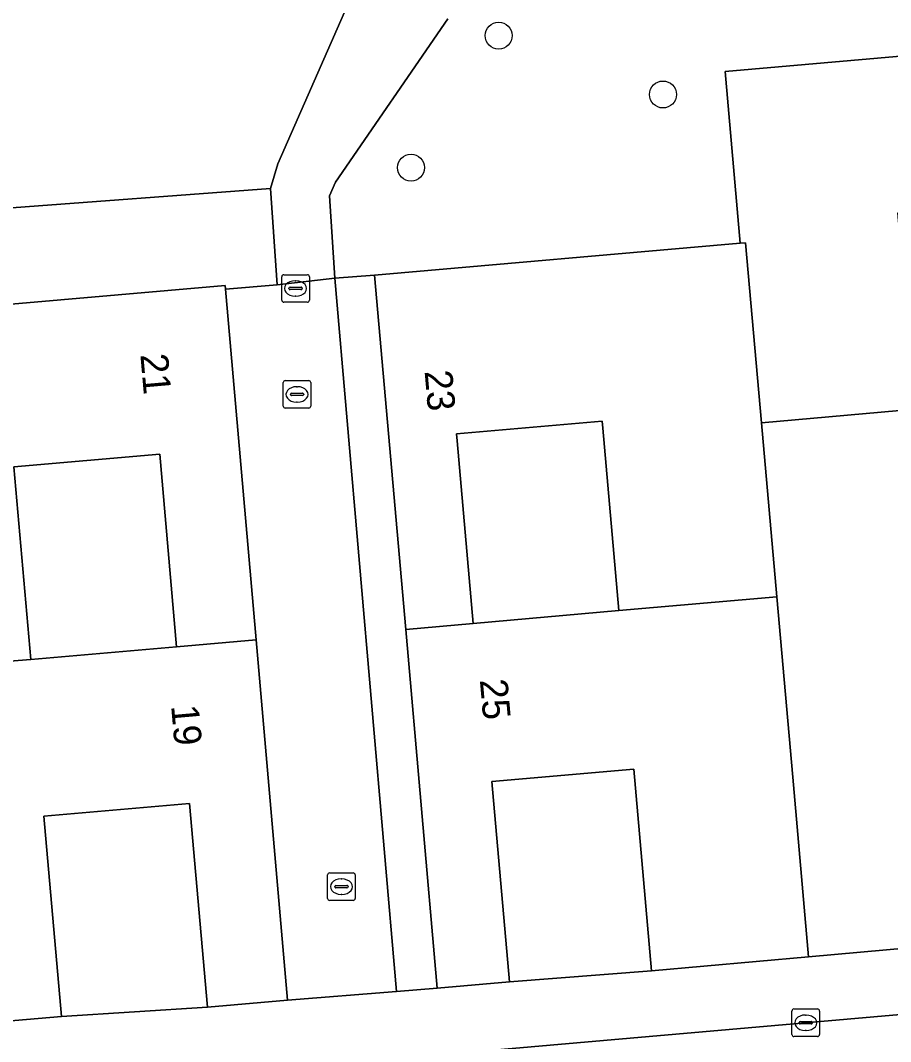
# Model space of a CAD drawing. Extents: x 162989 to 165008, y 383432 to 384338.
# Drawn here: x 164115.4 to 164146.97, y 383927.64 to 383964.71 of the extents above; entities that cross this region are included whole.
import ezdxf

# ---------------------------------------------------------------- set-up
doc = ezdxf.new("R2010")
doc.units = 0
for name, color, linetype in [('IMGEO_Boom', 7, 'Continuous'), ('IMGEO_Erf', 7, 'Continuous'), ('IMGEO_Groenvoorziening', 7, 'Continuous'), ('IMGEO_Kolk', 7, 'Continuous'), ('IMGEO_Pand', 7, 'Continuous'), ('IMGEO_Pand_nummerreeks', 7, 'Continuous'), ('IMGEO_Rijbaan_lokaal_open', 7, 'Continuous'), ('IMGEO_Rioolput', 7, 'Continuous'), ('IMGEO_Voetpad_halfverhard', 7, 'Continuous'), ('IMGEO_Voetpad_open', 7, 'Continuous')]:
    doc.layers.add(name, color=color, linetype=linetype)

msp = doc.modelspace()

# ---------------------------------------------------------------- linework, layer by layer
at = {"layer": 'IMGEO_Boom'}
for centre in [(164132.751, 383964.156), (164138.709, 383962.018), (164129.57, 383959.363)]:
    msp.add_circle(centre, 0.489, dxfattribs=at)
at = {"layer": 'IMGEO_Erf'}
for points in [[(164129.041, 383929.461), (164130.516, 383929.578), (164129.376, 383942.603), (164128.25, 383955.458), (164126.806, 383955.345)], [(164136.527, 383949.909), (164136.505, 383950.159), (164131.225, 383949.697), (164131.247, 383949.446), (164131.828, 383942.818), (164137.108, 383943.282)], [(164120.453, 383948.966), (164115.159, 383948.502), (164115.772, 383941.505), (164121.066, 383941.97)], [(164138.3, 383930.21), (164137.659, 383937.528), (164132.502, 383937.076), (164133.139, 383929.807)], [(164122.181, 383928.886), (164121.533, 383936.285), (164116.247, 383935.822), (164116.884, 383928.555)]]:
    msp.add_lwpolyline(points, close=True, dxfattribs=at)
at = {"layer": 'IMGEO_Groenvoorziening'}
for points in [[(164127.006, 383967.096), (164124.527, 383968.171), (164120.127, 383970.08), (164119.488, 383970.242), (164118.83, 383970.195), (164103.103, 383966.472), (164101.5, 383965.727), (164095.46, 383961.254), (164094.962, 383960.741), (164094.409, 383959.248), (164098.81, 383957.196), (164100.331, 383956.769), (164101.117, 383956.676), (164102.633, 383956.731), (164107.853, 383957.563), (164114.758, 383957.879), (164124.472, 383958.604), (164124.472, 383958.607), (164124.732, 383959.495), (164127.509, 383965.814)], [(164130.902, 383964.768), (164126.835, 383958.84), (164126.613, 383958.341), (164126.806, 383955.345), (164128.25, 383955.458), (164141.508, 383956.62), (164140.962, 383962.858), (164154.924, 383964.08), (164155.686, 383964.147), (164155.658, 383964.488), (164155.533, 383966.041)]]:
    msp.add_lwpolyline(points, dxfattribs=at)
msp.add_lwpolyline([(164124.472, 383958.604), (164114.758, 383957.879), (164107.853, 383957.563), (164102.633, 383956.731), (164101.117, 383956.676), (164100.331, 383956.769), (164098.81, 383957.196), (164094.409, 383959.248), (164093.579, 383956.38), (164093.505, 383955.612), (164093.763, 383952.722), (164095.358, 383952.684), (164109.09, 383953.886), (164122.821, 383955.088), (164122.833, 383954.951), (164124.716, 383955.108)], close=True, dxfattribs=at)
at = {"layer": 'IMGEO_Kolk'}
for p, q in [((164124.933, 383950.706), (164124.933, 383951.558)), ((164125.008, 383951.632), (164125.86, 383951.632)), ((164125.934, 383951.558), (164125.934, 383950.706)), ((164125.192, 383951.126), (164125.192, 383951.138)), ((164125.235, 383951.175), (164125.633, 383951.175)), ((164125.421, 383951.412), (164125.446, 383951.412)), ((164125.676, 383951.138), (164125.676, 383951.126)), ((164125.63, 383951.089), (164125.232, 383951.089)), ((164125.444, 383950.852), (164125.419, 383950.852)), ((164125.86, 383950.632), (164125.008, 383950.632)), ((164126.62, 383933.762), (164127.472, 383933.762)), ((164126.545, 383932.836), (164126.545, 383933.688)), ((164127.033, 383933.542), (164127.058, 383933.542)), ((164127.546, 383933.688), (164127.546, 383932.836)), ((164126.804, 383933.256), (164126.804, 383933.268)), ((164127.242, 383933.219), (164126.844, 383933.219)), ((164126.847, 383933.305), (164127.245, 383933.305)), ((164127.056, 383932.982), (164127.031, 383932.982)), ((164127.288, 383933.268), (164127.288, 383933.256)), ((164127.472, 383932.762), (164126.62, 383932.762)), ((164143.39, 383927.896), (164143.39, 383928.748)), ((164143.465, 383928.822), (164144.317, 383928.822)), ((164143.878, 383928.602), (164143.903, 383928.602)), ((164144.391, 383928.748), (164144.391, 383927.896)), ((164143.649, 383928.316), (164143.649, 383928.328)), ((164144.087, 383928.279), (164143.689, 383928.279)), ((164143.692, 383928.365), (164144.09, 383928.365)), ((164144.133, 383928.328), (164144.133, 383928.316)), ((164144.317, 383927.822), (164143.465, 383927.822)), ((164143.901, 383928.042), (164143.876, 383928.042))]:
    msp.add_line(p, q, dxfattribs=at)
for points in [[(164124.933, 383950.706), (164124.933, 383951.558)], [(164125.008, 383951.632), (164125.86, 383951.632)], [(164125.934, 383951.558), (164125.934, 383950.706)], [(164125.86, 383950.632), (164125.008, 383950.632)], [(164126.62, 383933.762), (164127.472, 383933.762)], [(164126.545, 383932.836), (164126.545, 383933.688)], [(164127.546, 383933.688), (164127.546, 383932.836)], [(164127.472, 383932.762), (164126.62, 383932.762)], [(164143.39, 383927.896), (164143.39, 383928.748)], [(164143.465, 383928.822), (164144.317, 383928.822)], [(164144.391, 383928.748), (164144.391, 383927.896)], [(164144.317, 383927.822), (164143.465, 383927.822)]]:
    msp.add_lwpolyline(points, dxfattribs=at)
for centre, radius, start, end in [((164125.01, 383951.556), 0.0765, 91.552, 178.448), ((164125.01, 383951.556), 0.0765, 91.552, 178.448), ((164125.858, 383951.556), 0.0765, 1.552, 88.448), ((164125.858, 383951.556), 0.0765, 1.552, 88.448), ((164125.232, 383951.135), 0.0403, 85.8775, 175.7526), ((164125.637, 383951.137), 0.0386, 1.7309, 96.639), ((164125.229, 383951.125), 0.0366, 178.938, 274.7102), ((164125.633, 383951.132), 0.043, 264.8664, 352.4533), ((164125.01, 383950.708), 0.0765, 181.552, 268.448), ((164125.01, 383950.708), 0.0765, 181.552, 268.448), ((164125.858, 383950.708), 0.0765, 271.552, 358.448), ((164125.858, 383950.708), 0.0765, 271.552, 358.448), ((164126.622, 383933.686), 0.0765, 91.552, 178.448), ((164126.622, 383933.686), 0.0765, 91.552, 178.448), ((164127.47, 383933.686), 0.0765, 1.552, 88.448), ((164127.47, 383933.686), 0.0765, 1.552, 88.448), ((164126.844, 383933.265), 0.0403, 85.8775, 175.7526), ((164126.841, 383933.255), 0.0366, 178.938, 274.7102), ((164127.245, 383933.262), 0.043, 264.8664, 352.4533), ((164127.249, 383933.267), 0.0386, 1.7309, 96.639), ((164126.622, 383932.838), 0.0765, 181.552, 268.448), ((164126.622, 383932.838), 0.0765, 181.552, 268.448), ((164127.47, 383932.838), 0.0765, 271.552, 358.448), ((164127.47, 383932.838), 0.0765, 271.552, 358.448), ((164143.467, 383928.746), 0.0765, 91.552, 178.448), ((164143.467, 383928.746), 0.0765, 91.552, 178.448), ((164144.315, 383928.746), 0.0765, 1.552, 88.448), ((164144.315, 383928.746), 0.0765, 1.552, 88.448), ((164143.689, 383928.325), 0.0403, 85.8775, 175.7526), ((164143.686, 383928.315), 0.0366, 178.938, 274.7102), ((164144.09, 383928.322), 0.043, 264.8664, 352.4533), ((164144.094, 383928.327), 0.0386, 1.7309, 96.639), ((164143.467, 383927.898), 0.0765, 181.552, 268.448), ((164143.467, 383927.898), 0.0765, 181.552, 268.448), ((164144.315, 383927.898), 0.0765, 271.552, 358.448), ((164144.315, 383927.898), 0.0765, 271.552, 358.448)]:
    msp.add_arc(centre, radius, start, end, dxfattribs=at)
for centre, major_axis, ratio, start_param, end_param in [((164125.42, 383951.132), (-0.387, 0.002), 0.722429, 4.712389, 7.853982), ((164125.445, 383951.132), (-0.39, 0.002), 0.717154, 1.570796, 4.712389), ((164127.032, 383933.262), (-0.387, 0.002), 0.722429, 4.712389, 7.853982), ((164127.057, 383933.262), (-0.39, 0.002), 0.717154, 1.570796, 4.712389), ((164143.877, 383928.322), (-0.387, 0.002), 0.722429, 4.712389, 7.853982), ((164143.902, 383928.322), (-0.39, 0.002), 0.717154, 1.570796, 4.712389)]:
    msp.add_ellipse(centre, major_axis=major_axis, ratio=ratio, start_param=start_param, end_param=end_param, dxfattribs=at)
at = {"layer": 'IMGEO_Pand'}
for points in [[(164147.852, 383950.59), (164147.227, 383957.724), (164152.978, 383958.228), (164153.111, 383956.708), (164155.55, 383956.922), (164154.924, 383964.08), (164140.962, 383962.858), (164141.508, 383956.62), (164141.709, 383956.637), (164142.285, 383950.103)], [(164141.709, 383956.637), (164141.508, 383956.62), (164128.25, 383955.458), (164129.376, 383942.603), (164131.828, 383942.818), (164131.247, 383949.446), (164131.225, 383949.697), (164136.505, 383950.159), (164136.527, 383949.909), (164137.108, 383943.282), (164142.842, 383943.785), (164142.285, 383950.103)], [(164121.066, 383941.97), (164123.947, 383942.223), (164122.833, 383954.951), (164122.821, 383955.088), (164109.09, 383953.886), (164110.164, 383941.061), (164115.772, 383941.505), (164115.159, 383948.502), (164120.453, 383948.966)], [(164148.299, 383944.857), (164153.657, 383945.297), (164154.292, 383938.117), (164154.772, 383938.157), (164156.93, 383938.334), (164156.296, 383945.514), (164156.52, 383945.677), (164156.027, 383951.304), (164147.852, 383950.59), (164142.285, 383950.103), (164142.842, 383943.785), (164143.419, 383937.237), (164143.993, 383930.718), (164149.513, 383931.211)], [(164142.842, 383943.785), (164137.108, 383943.282), (164131.828, 383942.818), (164129.376, 383942.603), (164130.516, 383929.578), (164133.139, 383929.807), (164132.502, 383937.076), (164137.659, 383937.528), (164138.3, 383930.21), (164143.993, 383930.718), (164143.419, 383937.237)], [(164110.164, 383941.061), (164111.252, 383928.062), (164111.803, 383928.11), (164116.884, 383928.555), (164116.247, 383935.822), (164121.533, 383936.285), (164122.181, 383928.886), (164125.093, 383929.14), (164123.947, 383942.223), (164121.066, 383941.97), (164115.772, 383941.505)]]:
    msp.add_lwpolyline(points, close=True, dxfattribs=at)
at = {"layer": 'IMGEO_Rijbaan_lokaal_open'}
msp.add_lwpolyline([(164250.653, 383937.673), (164123.158, 383926.51), (164119.402, 383925.927)], dxfattribs=at)
at = {"layer": 'IMGEO_Rioolput'}
for p, q in [((164124.881, 383954.551), (164124.881, 383955.403)), ((164124.956, 383955.477), (164125.808, 383955.477)), ((164125.369, 383955.257), (164125.394, 383955.257)), ((164125.882, 383955.403), (164125.882, 383954.551)), ((164125.14, 383954.971), (164125.14, 383954.983)), ((164125.578, 383954.934), (164125.18, 383954.934)), ((164125.183, 383955.02), (164125.581, 383955.02)), ((164125.624, 383954.983), (164125.624, 383954.971)), ((164125.808, 383954.477), (164124.956, 383954.477)), ((164125.392, 383954.697), (164125.367, 383954.697))]:
    msp.add_line(p, q, dxfattribs=at)
for points in [[(164124.881, 383954.551), (164124.881, 383955.403)], [(164124.956, 383955.477), (164125.808, 383955.477)], [(164125.882, 383955.403), (164125.882, 383954.551)], [(164125.808, 383954.477), (164124.956, 383954.477)]]:
    msp.add_lwpolyline(points, dxfattribs=at)
for centre, radius, start, end in [((164124.958, 383955.401), 0.0765, 91.552, 178.448), ((164124.958, 383955.401), 0.0765, 91.552, 178.448), ((164125.806, 383955.401), 0.0765, 1.552, 88.448), ((164125.806, 383955.401), 0.0765, 1.552, 88.448), ((164125.18, 383954.98), 0.0403, 85.8775, 175.7526), ((164125.177, 383954.97), 0.0366, 178.938, 274.7102), ((164125.581, 383954.977), 0.043, 264.8664, 352.4533), ((164125.585, 383954.982), 0.0386, 1.7309, 96.639), ((164124.958, 383954.553), 0.0765, 181.552, 268.448), ((164124.958, 383954.553), 0.0765, 181.552, 268.448), ((164125.806, 383954.553), 0.0765, 271.552, 358.448), ((164125.806, 383954.553), 0.0765, 271.552, 358.448)]:
    msp.add_arc(centre, radius, start, end, dxfattribs=at)
for centre, major_axis, ratio, start_param, end_param in [((164125.368, 383954.977), (-0.387, 0.002), 0.722429, 4.712389, 7.853982), ((164125.393, 383954.977), (-0.39, 0.002), 0.717154, 1.570796, 4.712389)]:
    msp.add_ellipse(centre, major_axis=major_axis, ratio=ratio, start_param=start_param, end_param=end_param, dxfattribs=at)
at = {"layer": 'IMGEO_Voetpad_halfverhard'}
msp.add_lwpolyline([(164127.509, 383965.814), (164124.732, 383959.495), (164124.472, 383958.607), (164124.472, 383958.604), (164124.716, 383955.108), (164126.806, 383955.345), (164126.613, 383958.341), (164126.835, 383958.84), (164130.902, 383964.768)], dxfattribs=at)
at = {"layer": 'IMGEO_Voetpad_open'}
msp.add_lwpolyline([(164126.806, 383955.345), (164124.716, 383955.108), (164122.833, 383954.951), (164123.947, 383942.223), (164125.093, 383929.14), (164129.041, 383929.461)], close=True, dxfattribs=at)
for points in [[(164119.402, 383925.927), (164123.158, 383926.51), (164250.653, 383937.673)], [(164194.329, 383935.05), (164190.522, 383934.806), (164187.705, 383934.56), (164182.447, 383934.075), (164176.533, 383933.557), (164171.154, 383933.086), (164167.334, 383932.757), (164165.825, 383932.627), (164163.215, 383932.398), (164162.31, 383932.316), (164158.266, 383931.949), (164149.513, 383931.211), (164143.993, 383930.718), (164138.3, 383930.21), (164133.139, 383929.807), (164130.516, 383929.578), (164129.041, 383929.461), (164125.093, 383929.14), (164122.181, 383928.886), (164116.884, 383928.555), (164111.803, 383928.11)]]:
    msp.add_lwpolyline(points, dxfattribs=at)

# ---------------------------------------------------------------- texts
at = {"layer": 'IMGEO_Pand_nummerreeks'}
for s, rotation, p in [('21', 275.004, (164119.749, 383952.578)), ('23', 275.0074, (164130.061, 383951.974)), ('25', 275.0017, (164132.066, 383940.767)), ('19', 275.0086, (164120.865, 383939.827))]:
    msp.add_text(s, height=1, rotation=rotation, dxfattribs=at).set_placement(p)

doc.saveas('drawing.dxf')
